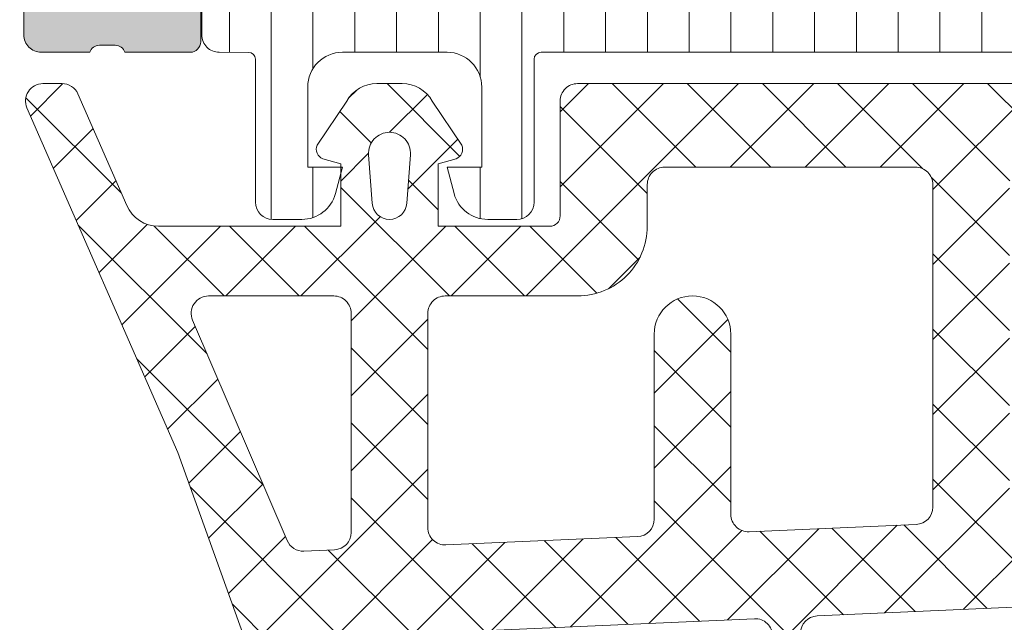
# Model space of a CAD drawing. Header units: millimetres. Extents: x 144573 to 336993, y 74252 to 247042.
# Tile 381 of 656: x 198244 to 198272, y 181023 to 181041. Entities that reach past the tile are written whole.
import ezdxf

# ---------------------------------------------------------------- set-up
doc = ezdxf.new("R2010")
doc.units = ezdxf.units.MM
doc.layers.add('FASÁDA DETAILNÍ', color=255, linetype='Continuous', lineweight=0)
doc.layers.add('NOVA', color=255, linetype='Continuous', lineweight=0)

# ---------------------------------------------------------------- blocks, each defined once
blk = doc.blocks.new('A$C69D17D4D')
at = {"layer": 'FASÁDA DETAILNÍ'}
h = blk.add_hatch(color=256, dxfattribs=at)
edge = h.paths.add_edge_path()
edge.add_arc((-24911.3180359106, 7623.510653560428), 0.5000674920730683, 180.0077324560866, 269.9922675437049)
edge.add_line((-24911.31810339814, 7623.010586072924), (-24907.31810339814, 7623.010586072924))
edge.add_arc((-24907.31817088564, 7623.510653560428), 0.5000674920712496, 270.007732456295, 359.9922675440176)
edge.add_line((-24906.81810339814, 7623.510586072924), (-24906.81810339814, 7624.810634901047))
edge.add_arc((-24907.31814029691, 7624.810598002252), 0.5000369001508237, 0.004227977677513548, 89.99577202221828)
edge.add_line((-24907.31810339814, 7625.310634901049), (-24907.81810339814, 7625.310634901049))
edge.add_line((-24907.81810339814, 7625.310634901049), (-24907.81810339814, 7624.310634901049))
edge.add_line((-24907.81810339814, 7624.310634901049), (-24909.31810339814, 7624.310634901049))
edge.add_arc((-24909.31814037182, 7625.310597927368), 0.9999630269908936, 179.9978814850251, 270.00211851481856, ccw=False)
edge.add_line((-24910.31810339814, 7625.310634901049), (-24910.31810339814, 7629.310634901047))
edge.add_arc((-24909.3180265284, 7629.310558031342), 1.000076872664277, 90.00440397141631, 179.9955960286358, ccw=False)
edge.add_line((-24909.31810339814, 7630.310634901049), (-24907.81810339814, 7630.31063490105))
edge.add_line((-24907.81810339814, 7630.310634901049), (-24907.81810339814, 7629.310634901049))
edge.add_line((-24907.81810339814, 7629.310634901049), (-24907.31810339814, 7629.310634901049))
edge.add_arc((-24907.31804592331, 7629.810577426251), 0.4999425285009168, 269.9934131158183, 360.0065868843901)
edge.add_line((-24906.81810339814, 7629.810634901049), (-24906.81810339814, 7632.610622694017))
edge.add_arc((-24907.31810339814, 7632.610622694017), 0.5, 359.9999999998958, 450)
edge.add_line((-24907.31810339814, 7633.110622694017), (-24907.51810339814, 7633.110622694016))
edge.add_arc((-24907.51810339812, 7632.610622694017), 0.5, 90, 180)
edge.add_line((-24908.01810339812, 7632.610622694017), (-24908.01810339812, 7632.110622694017))
edge.add_arc((-24908.51813849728, 7632.110657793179), 0.5000351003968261, 270.0040217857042, 359.9959782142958, ccw=False)
edge.add_line((-24908.51810339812, 7631.610622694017), (-24909.31810644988, 7631.610622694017))
edge.add_arc((-24909.31808988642, 7632.110639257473), 0.5000165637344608, 180.0018979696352, 269.9981020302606, ccw=False)
edge.add_line((-24909.81810644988, 7632.110622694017), (-24909.81810644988, 7663.410616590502))
edge.add_line((-24909.81810644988, 7663.410616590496), (-24909.38570981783, 7669.44907421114))
edge.add_arc((-24908.38649013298, 7669.410618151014), 0.9999594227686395, 90, 177.7959971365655, ccw=False)
edge.add_line((-24908.38649013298, 7670.410577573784), (-24901.71803792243, 7670.410577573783))
edge.add_arc((-24901.71803792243, 7669.910577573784), 0.5000000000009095, 0, 90, ccw=False)
edge.add_line((-24901.21803792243, 7669.910577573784), (-24901.21803792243, 7669.010577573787))
edge.add_arc((-24900.71803792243, 7669.01057757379), 0.5, 179.9999999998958, 270)
edge.add_line((-24900.71803792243, 7668.510577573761), (-24899.31803639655, 7668.510577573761))
edge.add_arc((-24899.05051580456, 7668.43174112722), 0.2788950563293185, 88.83541062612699, 163.5801235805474, ccw=False)
edge.add_line((-24899.04484739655, 7668.71057857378), (-24898.59125339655, 7668.71057857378))
edge.add_arc((-24898.58559273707, 7668.431710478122), 0.2789255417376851, 16.424594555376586, 91.16287007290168, ccw=False)
edge.add_line((-24898.31804939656, 7668.510577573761), (-24896.43803839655, 7668.510577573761))
edge.add_arc((-24896.43803839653, 7668.810577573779), 0.2999999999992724, 270.0000000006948, 360.0000000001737)
edge.add_line((-24896.13803839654, 7668.810577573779), (-24896.13803839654, 7669.790551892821))
edge.add_arc((-24896.43803839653, 7669.790551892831), 0.3000000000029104, 0, 89.9999999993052)
edge.add_line((-24896.43803839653, 7670.090551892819), (-24899.19803639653, 7670.090551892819))
edge.add_arc((-24899.19803639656, 7670.210551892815), 0.1199999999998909, 179.9999999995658, 270, ccw=False)
edge.add_line((-24899.31803639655, 7670.210551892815), (-24899.31803639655, 7674.510577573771))
edge.add_arc((-24898.81803639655, 7674.510577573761), 0.5, 90, 180, ccw=False)
edge.add_line((-24898.81803639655, 7675.010577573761), (-24898.11803639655, 7675.01057757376))
edge.add_line((-24898.11803639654, 7675.010577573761), (-24895.72521607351, 7673.629082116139))
edge.add_arc((-24895.65615618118, 7673.748697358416), 0.1381197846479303, 239.9999999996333, 360.0000000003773)
edge.add_line((-24895.51803639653, 7673.748697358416), (-24895.51803639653, 7677.510577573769))
edge.add_arc((-24893.51803639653, 7677.510577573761), 2, 90, 179.9999999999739, ccw=False)
edge.add_line((-24893.51803639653, 7679.510577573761), (-24892.95004101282, 7679.510577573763))
edge.add_arc((-24892.95004101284, 7680.01057757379), 0.5000000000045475, 270, 304.4790717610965)
edge.add_arc((-24895.49751429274, 7683.720076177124), 4.999999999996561, 304.4790717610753, 354.6507719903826)
edge.add_arc((-24890.65616305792, 7683.272457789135), 0.138119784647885, 352.2975625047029, 479.9999999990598)
edge.add_line((-24890.72522295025, 7683.392073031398), (-24893.11804327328, 7682.010577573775))
edge.add_line((-24893.11804327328, 7682.010577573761), (-24893.81804327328, 7682.010577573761))
edge.add_arc((-24893.81804327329, 7682.510577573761), 0.5, 180, 270, ccw=False)
edge.add_line((-24894.31804327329, 7682.510577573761), (-24894.31804327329, 7686.810603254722))
edge.add_arc((-24894.1980432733, 7686.810603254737), 0.1199999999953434, 90, 180, ccw=False)
edge.add_line((-24894.1980432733, 7686.930603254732), (-24891.43804527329, 7686.930603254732))
edge.add_arc((-24891.4380452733, 7687.23060325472), 0.3000000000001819, 270.0000000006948, 360)
edge.add_line((-24891.13804527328, 7687.23060325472), (-24891.13804527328, 7688.210577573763))
edge.add_arc((-24891.4380452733, 7688.210577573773), 0.3000000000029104, 359.9999999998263, 449.9999999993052)
edge.add_line((-24891.43804527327, 7688.510577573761), (-24893.31805627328, 7688.510577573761))
edge.add_arc((-24893.58559961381, 7688.589444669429), 0.2789255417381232, 268.83712992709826, 343.57540544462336, ccw=False)
edge.add_line((-24893.5912602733, 7688.310576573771), (-24894.0448542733, 7688.310576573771))
edge.add_arc((-24894.0505226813, 7688.589414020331), 0.2788950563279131, 196.4198764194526, 271.164589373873, ccw=False)
edge.add_line((-24894.31804327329, 7688.510577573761), (-24897.31810175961, 7688.510577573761))
edge.add_line((-24897.31810175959, 7688.510577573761), (-24898.01820465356, 7687.810505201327))
edge.add_line((-24898.01820465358, 7687.810505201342), (-24898.01820465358, 7687.210499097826))
edge.add_line((-24898.01820465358, 7687.210499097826), (-24896.41819855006, 7687.210499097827))
edge.add_arc((-24896.41820799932, 7686.71048964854), 0.5000094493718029, 0.0010827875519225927, 89.99891721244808, ccw=False)
edge.add_line((-24895.91819855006, 7686.710499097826), (-24895.91819855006, 7686.315071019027))
edge.add_arc((-24896.41819855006, 7686.315071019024), 0.5, 344.99999999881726, 359.9999999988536, ccw=False)
edge.add_line((-24895.93523563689, 7686.185661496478), (-24896.31944443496, 7684.751774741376))
edge.add_arc((-24897.28537026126, 7685.010593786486), 0.9999999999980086, 270, 345.00000000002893, ccw=False)
edge.add_line((-24897.28537026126, 7684.010593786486), (-24903.01819244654, 7684.010593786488))
edge.add_line((-24903.01819244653, 7684.010593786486), (-24903.01819244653, 7687.210499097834))
edge.add_line((-24903.01819244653, 7687.210499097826), (-24902.21820465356, 7687.210499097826))
edge.add_line((-24902.21820465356, 7687.210499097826), (-24902.21820465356, 7687.810505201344))
edge.add_line((-24902.21820465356, 7687.810505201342), (-24903.43063751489, 7688.510486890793))
edge.add_line((-24903.43063751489, 7688.510486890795), (-24904.51819244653, 7688.510486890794))
edge.add_line((-24904.51819244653, 7688.510486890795), (-24904.51819244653, 7673.510577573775))
edge.add_arc((-24905.01819244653, 7673.510577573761), 0.5, -90, 0, ccw=False)
edge.add_line((-24905.01819244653, 7673.010577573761), (-24910.81810339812, 7673.010577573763))
edge.add_arc((-24910.81810339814, 7672.01057757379), 1, 90, 180)
edge.add_line((-24911.81810339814, 7672.01057757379), (-24911.81810339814, 7623.510586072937))
edge = h.paths.add_edge_path(flags=16)
edge.add_line((-24902.21820465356, 7682.410593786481), (-24897.81820465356, 7682.410593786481))
edge.add_arc((-24897.81820465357, 7681.910593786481), 0.5, 0, 90, ccw=False)
edge.add_line((-24897.31820465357, 7681.910593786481), (-24897.31820465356, 7677.51059378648))
edge.add_arc((-24897.81820465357, 7677.510593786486), 0.5, -90, 0, ccw=False)
edge.add_line((-24897.81820465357, 7677.010593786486), (-24902.21820465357, 7677.010593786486))
edge.add_arc((-24902.21820465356, 7677.510593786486), 0.5, 180, 270, ccw=False)
edge.add_line((-24902.71820465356, 7677.510593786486), (-24902.71820465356, 7681.910593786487))
edge.add_arc((-24902.21820465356, 7681.910593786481), 0.5, 90, 180, ccw=False)
h = blk.add_hatch(dxfattribs=at)
h.set_pattern_fill('LINIE', color=256, scale=1.2, angle=90, style=0)
h.set_pattern_definition([(90, (19.28296211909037, -0.6246130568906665), (-1.2, 7.347638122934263e-17), [])])
edge = h.paths.add_edge_path()
edge.add_arc((-24896.4080200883, 7669.819775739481), 0.2999999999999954, 0.0020752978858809, 90.00207529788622, ccw=False)
edge.add_line((-24896.10802008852, 7669.819786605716), (-24896.1079914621, 7669.009455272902))
edge.add_arc((-24895.60799414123, 7669.009470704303), 0.4999973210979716, 180.0017683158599, 270.0023822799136)
edge.add_line((-24895.60797335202, 7668.50947338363), (-24894.76690110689, 7668.508152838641))
edge.add_arc((-24894.76690110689, 7668.308152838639), 0.1999999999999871, 3.979039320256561e-13, 90.00000000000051, ccw=False)
edge.add_line((-24894.56690110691, 7668.308152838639), (-24894.56690110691, 7664.208152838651))
edge.add_arc((-24894.06690110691, 7664.208152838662), 0.5000000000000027, 179.9999999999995, 269.9999999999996)
edge.add_line((-24894.06690110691, 7663.708152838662), (-24893.23615188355, 7663.708152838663))
edge.add_arc((-24893.23615188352, 7664.708152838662), 0.9999999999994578, 270.0000000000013, 344.9999999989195)
edge.add_line((-24892.27022605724, 7664.449333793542), (-24892.06690110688, 7665.208152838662))
edge.add_line((-24892.06690110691, 7665.208152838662), (-24893.06690110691, 7665.208152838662))
edge.add_line((-24893.06690110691, 7665.208152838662), (-24893.06690110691, 7667.508152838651))
edge.add_arc((-24892.0627746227, 7667.506443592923), 1.004127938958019, 90.23408772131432, 179.9024699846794, ccw=False)
edge.add_line((-24892.06687707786, 7668.510563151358), (-24889.06699872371, 7668.510563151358))
edge.add_arc((-24889.07102707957, 7667.506443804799), 1.004127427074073, 360.09751797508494, 449.7701403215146, ccw=False)
edge.add_line((-24888.06690110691, 7667.508152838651), (-24888.06690110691, 7665.208152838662))
edge.add_line((-24888.06690110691, 7665.208152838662), (-24889.06690110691, 7665.208152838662))
edge.add_line((-24889.06690110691, 7665.208152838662), (-24888.86357615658, 7664.449333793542))
edge.add_arc((-24887.89765033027, 7664.708152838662), 1.000000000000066, 195.0000000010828, 269.9999999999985)
edge.add_line((-24887.89765033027, 7663.708152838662), (-24887.06690110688, 7663.708152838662))
edge.add_arc((-24887.06690110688, 7664.208152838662), 0.4999999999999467, 270, 360)
edge.add_line((-24886.56690110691, 7664.208152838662), (-24886.56690110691, 7668.308152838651))
edge.add_arc((-24886.36272801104, 7668.306424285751), 0.2041804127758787, 91.1558689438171, 179.5149389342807, ccw=False)
edge.add_line((-24886.36684680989, 7668.510563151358), (-24860.52548000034, 7668.510586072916))
edge.add_arc((-24860.52549543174, 7669.010583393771), 0.4999973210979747, 270.0017683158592, 360.002382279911)
edge.add_line((-24860.02549811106, 7669.010604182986), (-24860.02552673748, 7669.820935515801))
edge.add_arc((-24859.72552673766, 7669.820946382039), 0.299999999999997, 90.0020752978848, 180.0020752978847, ccw=False)
edge.add_line((-24859.7255376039, 7670.120946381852), (-24857.32553921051, 7670.120701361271))
edge.add_arc((-24857.32555468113, 7670.620697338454), 0.499995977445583, 270.0017728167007, 360.0023777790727)
edge.add_line((-24856.82555870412, 7670.620718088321), (-24856.82568535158, 7674.097259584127))
edge.add_arc((-24857.81549827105, 7673.95491308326), 0.99999607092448, 368.1836833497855, 482.7290913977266)
edge.add_line((-24858.35616366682, 7674.796146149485), (-24860.63977275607, 7673.477593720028))
edge.add_arc((-24860.88978841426, 7673.910597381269), 0.5000000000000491, 270.00213520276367, 300.00207189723, ccw=False)
edge.add_line((-24860.88976978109, 7673.410597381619), (-24895.24403853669, 7673.409511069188))
edge.add_arc((-24895.24405612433, 7673.909511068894), 0.5000000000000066, 240.0020786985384, 270.0020153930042, ccw=False)
edge.add_line((-24895.4940404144, 7673.476489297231), (-24897.77774501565, 7674.794876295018))
edge.add_arc((-24898.31834946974, 7673.953604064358), 0.9999960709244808, 417.2750591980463, 531.8204672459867)
edge.add_line((-24899.30817269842, 7674.095878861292), (-24899.30804605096, 7670.619337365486))
edge.add_arc((-24898.80805007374, 7670.619352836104), 0.4999959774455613, 180.0017728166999, 270.0023777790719)
edge.add_line((-24898.80802932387, 7670.119356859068), (-24896.40803095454, 7670.119775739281))
edge = h.paths.add_edge_path(flags=16)
edge.add_line((-24872.21690735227, 7670.310051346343), (-24872.21690735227, 7671.610045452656))
edge.add_arc((-24871.71691099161, 7671.610049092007), 0.4999963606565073, 89.99958295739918, 180.0004170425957, ccw=False)
edge.add_line((-24871.71690735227, 7672.11004545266), (-24862.86691345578, 7672.11004545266))
edge.add_arc((-24862.86690981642, 7671.610049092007), 0.4999963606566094, -0.0004170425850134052, 90.00041704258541, ccw=False)
edge.add_line((-24862.36691345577, 7671.61004545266), (-24862.36691345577, 7670.310051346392))
edge.add_arc((-24862.86691345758, 7670.310034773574), 0.5000000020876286, 270.0000002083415, 360.0018991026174, ccw=False)
edge.add_line((-24862.86691345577, 7669.810034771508), (-24871.71690735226, 7669.810034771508))
edge.add_arc((-24871.71690735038, 7670.310034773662), 0.5000000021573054, 179.9981009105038, 269.9999997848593, ccw=False)
edge = h.paths.add_edge_path(flags=16)
edge.add_arc((-24882.41691345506, 7670.310034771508), 0.4999999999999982, 179.9999999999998, 270.000000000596, ccw=False)
edge.add_line((-24882.91691345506, 7670.310034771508), (-24882.91691345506, 7671.61004545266))
edge.add_arc((-24882.41691345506, 7671.61004545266), 0.4999999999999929, 89.99999999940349, 179.9999999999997, ccw=False)
edge.add_line((-24882.41691345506, 7672.11004545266), (-24873.71690735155, 7672.11004545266))
edge.add_arc((-24873.71690735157, 7671.61004545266), 0.5000000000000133, 360.0000000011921, 449.99999999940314, ccw=False)
edge.add_line((-24873.21690735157, 7671.61004545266), (-24873.21690735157, 7670.310034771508))
edge.add_arc((-24873.71690735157, 7670.310034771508), 0.5000000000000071, 270.0000000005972, 360.0000000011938, ccw=False)
edge.add_line((-24873.71690735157, 7669.810034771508), (-24882.41691345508, 7669.810034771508))
edge = h.paths.add_edge_path(flags=16)
edge.add_arc((-24884.41690981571, 7671.610049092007), 0.4999963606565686, -0.00041704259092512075, 90.00041704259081, ccw=False)
edge.add_line((-24883.91691345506, 7671.61004545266), (-24883.91691345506, 7670.310051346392))
edge.add_arc((-24884.41691345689, 7670.310034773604), 0.5000000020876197, 270.00000020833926, 360.0018991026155, ccw=False)
edge.add_line((-24884.41691345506, 7669.810034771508), (-24893.26692261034, 7669.810034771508))
edge.add_arc((-24893.26692261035, 7670.310019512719), 0.4999847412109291, 179.9999999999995, 270.0000000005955, ccw=False)
edge.add_line((-24893.76690735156, 7670.310019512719), (-24893.76690735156, 7671.610030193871))
edge.add_arc((-24893.26689209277, 7671.610030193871), 0.5000152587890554, 89.99999999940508, 180.0000000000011, ccw=False)
edge.add_line((-24893.26689209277, 7672.11004545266), (-24884.41691345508, 7672.11004545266))
h = blk.add_hatch(dxfattribs=at)
h.set_pattern_fill('ANSI37', color=256, scale=0.48, angle=-1.272221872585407e-14, style=0)
h.set_pattern_definition([(44.99999999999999, (-24886.81810339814, 7663.510586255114), (-1.077630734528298, 1.077630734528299), []), (135, (-24886.81810339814, 7663.510586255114), (-1.077630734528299, -1.077630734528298), [])])
edge = h.paths.add_edge_path(flags=16)
edge.add_line((-24890.21938039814, 7664.174880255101), (-24890.11963639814, 7665.567734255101))
edge.add_arc((-24890.71810331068, 7665.610591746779), 0.5999995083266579, 355.9039194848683, 450.0000083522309)
edge.add_arc((-24890.71810348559, 7665.610591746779), 0.5999995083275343, 89.99999164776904, 184.0960805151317)
edge.add_line((-24891.31657039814, 7665.567734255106), (-24891.21682639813, 7664.174880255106))
edge.add_arc((-24890.71810339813, 7664.210594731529), 0.5000001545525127, 184.0960644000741, 355.9039355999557)
edge = h.paths.add_edge_path(flags=16)
edge.add_arc((-24892.3181000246, 7661.010586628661), 0.4999996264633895, 359.9999571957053, 450.0000428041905)
edge.add_line((-24892.31810039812, 7661.510586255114), (-24895.91178539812, 7661.510586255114))
edge.add_arc((-24895.91178541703, 7661.010585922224), 0.5000003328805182, 89.99999783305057, 203.2180266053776)
edge.add_line((-24896.37129139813, 7660.813470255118), (-24893.65541339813, 7654.482368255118))
edge.add_arc((-24893.19590804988, 7654.679484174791), 0.4999998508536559, 203.2180817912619, 272.5001106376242)
edge.add_line((-24893.17409739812, 7654.179960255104), (-24892.29629039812, 7654.218286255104))
edge.add_arc((-24892.31809988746, 7654.71780986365), 0.4999994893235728, 272.4999791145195, 360.0000448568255)
edge.add_line((-24891.81810039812, 7654.717810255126), (-24891.81810039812, 7661.010586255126))
edge = h.paths.add_edge_path(flags=16)
edge.add_line((-24866.76418139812, 7655.602424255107), (-24862.61551139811, 7664.499277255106))
edge.add_arc((-24863.0686651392, 7664.710586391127), 0.4999998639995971, 334.9999920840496, 450.0000296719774)
edge.add_line((-24863.06866539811, 7665.210586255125), (-24872.41810039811, 7665.210586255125))
edge.add_arc((-24872.41810077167, 7664.710586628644), 0.49999962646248, 89.9999571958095, 180.0000428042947)
edge.add_line((-24872.91810039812, 7664.710586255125), (-24872.91810039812, 7655.586663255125))
edge.add_arc((-24872.4181003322, 7655.586663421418), 0.5000000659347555, 180.0000190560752, 272.5000272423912)
edge.add_line((-24872.39629039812, 7655.087139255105), (-24867.19552639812, 7655.314209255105))
edge.add_arc((-24867.21733612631, 7655.813734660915), 0.5000012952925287, 272.4999974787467, 334.9999080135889)
edge = h.paths.add_edge_path(flags=16)
edge.add_arc((-24875.61810002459, 7664.710586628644), 0.4999996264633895, 359.9999571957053, 450.0000428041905)
edge.add_line((-24875.61810039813, 7665.210586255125), (-24882.81810039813, 7665.210586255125))
edge.add_arc((-24882.81810077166, 7664.710586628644), 0.49999962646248, 89.9999571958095, 180.0000428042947)
edge.add_line((-24883.31810039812, 7664.710586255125), (-24883.31810039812, 7663.510586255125))
edge.add_arc((-24885.31809890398, 7663.510584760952), 1.99999850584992, -90.00004280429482, 4.28042947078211e-05, ccw=False)
edge.add_line((-24885.31810039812, 7661.510586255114), (-24889.11810039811, 7661.510586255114))
edge.add_arc((-24889.11810077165, 7661.010586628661), 0.49999962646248, 89.9999571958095, 180.0000428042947)
edge.add_line((-24889.61810039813, 7661.010586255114), (-24889.61810039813, 7654.857525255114))
edge.add_arc((-24889.11810033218, 7654.857525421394), 0.5000000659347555, 180.0000190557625, 272.5000272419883)
edge.add_line((-24889.09629039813, 7654.35800125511), (-24883.59629039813, 7654.59813625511))
edge.add_arc((-24883.61809988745, 7655.097659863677), 0.4999994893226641, 272.4999791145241, 360.0000448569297)
edge.add_line((-24883.11810039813, 7655.097660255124), (-24883.11810039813, 7660.410586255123))
edge.add_arc((-24882.01810039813, 7660.410586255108), 1.099999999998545, 0, 180, ccw=False)
edge.add_line((-24880.91810039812, 7660.410586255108), (-24880.91810039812, 7655.237375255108))
edge.add_arc((-24880.4181003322, 7655.23737542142), 0.5000000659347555, 180.0000190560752, 272.5000272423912)
edge.add_line((-24880.39629039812, 7654.737851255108), (-24875.59629039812, 7654.947424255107))
edge.add_arc((-24875.61809988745, 7655.446947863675), 0.4999994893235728, 272.4999791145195, 360.0000448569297)
edge.add_line((-24875.11810039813, 7655.446948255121), (-24875.11810039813, 7664.710586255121))
edge = h.paths.add_edge_path()
edge.add_line((-24860.40504739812, 7663.32412925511), (-24864.50289639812, 7654.53626325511))
edge.add_ellipse((-24867.22182176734, 7655.804120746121), major_axis=(-3.000002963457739, 0), ratio=1, start_angle=92.5000588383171, end_angle=154.9999693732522, ccw=False)
edge.add_line((-24867.09096039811, 7652.806973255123), (-24867.73991039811, 7652.778639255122))
edge.add_ellipse((-24867.71810090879, 7652.279115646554), major_axis=(-0.4999994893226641, 0), ratio=1, start_angle=-87.50002088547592, end_angle=4.4856929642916e-05)
edge.add_line((-24868.21810039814, 7652.279115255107), (-24868.21810039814, 7651.310586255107))
edge.add_ellipse((-24868.31810032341, 7651.310586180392), major_axis=(-0.09999992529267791, 0), ratio=1, start_angle=89.99995719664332, end_angle=180.0000428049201, ccw=False)
edge.add_line((-24868.31810039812, 7651.210586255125), (-24868.91810039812, 7651.210586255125))
edge.add_ellipse((-24868.91810047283, 7651.310586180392), major_axis=(-0.09999992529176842, 0), ratio=1, start_angle=-4.280491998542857e-05, end_angle=90.00004280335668, ccw=False)
edge.add_line((-24869.01810039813, 7651.310586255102), (-24869.01810039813, 7652.213624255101))
edge.add_ellipse((-24869.51810046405, 7652.213624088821), major_axis=(-0.5000000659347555, 0), ratio=1, start_angle=180.000019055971, end_angle=272.5000272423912)
edge.add_line((-24869.53991039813, 7652.713148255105), (-24878.44020439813, 7652.319310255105))
edge.add_ellipse((-24878.41810029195, 7651.819798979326), major_axis=(-0.5000001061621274, 0), ratio=1, start_angle=-87.46623077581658, end_angle=8.29870517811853e-05)
edge.add_line((-24878.91810039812, 7651.819798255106), (-24878.91810039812, 7651.210586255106))
edge.add_ellipse((-24879.01810032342, 7651.210586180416), major_axis=(-0.09999992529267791, 0), ratio=1, start_angle=89.99995719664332, end_angle=180.0000428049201, ccw=False)
edge.add_line((-24879.01810039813, 7651.110586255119), (-24879.61810039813, 7651.110586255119))
edge.add_ellipse((-24879.61810047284, 7651.210586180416), major_axis=(-0.09999992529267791, 0), ratio=1, start_angle=-4.2803877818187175e-05, end_angle=90.00004280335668, ccw=False)
edge.add_line((-24879.71810039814, 7651.210586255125), (-24879.71810039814, 7651.740148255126))
edge.add_ellipse((-24880.21810089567, 7651.740148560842), major_axis=(-0.5000004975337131, 0), ratio=1, start_angle=179.9999649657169, end_angle=272.5336979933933)
edge.add_line((-24880.24020439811, 7652.239660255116), (-24891.78042939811, 7651.729004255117))
edge.add_ellipse((-24891.75861986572, 7651.22947965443), major_axis=(-0.5000004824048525, 0), ratio=1, start_angle=-87.50002091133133, end_angle=3.217057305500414)
edge.add_line((-24892.25783239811, 7651.201420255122), (-24891.96926939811, 7646.067677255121))
edge.add_ellipse((-24891.55885139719, 7646.183232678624), major_axis=(-0.4263754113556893, 0), ratio=1, start_angle=15.72485447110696, end_angle=159.2410276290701)
edge.add_line((-24891.16015639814, 7646.032109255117), (-24891.16139639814, 7646.264712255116))
edge.add_line((-24891.16139639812, 7646.264712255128), (-24891.45953439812, 7648.147291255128))
edge.add_line((-24891.45953439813, 7648.147291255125), (-24891.05910839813, 7650.996576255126))
edge.add_ellipse((-24890.76202780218, 7650.95482565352), major_axis=(-0.2999999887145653, 0), ratio=1, start_angle=235.4022536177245, end_angle=352.00025595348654, ccw=False)
edge.add_ellipse((-24892.29514118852, 7648.732254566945), major_axis=(-3.000047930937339, 0), ratio=1, start_angle=161.9915754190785, end_angle=235.4023587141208, ccw=False)
edge.add_line((-24889.44206239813, 7647.804769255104), (-24890.07563839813, 7645.549878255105))
edge.add_ellipse((-24890.85085090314, 7645.710807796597), major_axis=(-0.7917403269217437, 0), ratio=1, start_angle=96.79834625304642, end_angle=168.2723102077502, ccw=False)
edge.add_line((-24890.75712839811, 7644.92463425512), (-24891.81533839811, 7644.92341325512))
edge.add_ellipse((-24891.68621415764, 7646.102499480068), major_axis=(-1.186135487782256, 0), ratio=1, start_angle=18.65557644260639, end_angle=83.75032184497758, ccw=False)
edge.add_line((-24892.81002839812, 7645.72308025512), (-24893.90436139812, 7648.96442025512))
edge.add_line((-24893.90436139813, 7648.964420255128), (-24896.79413939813, 7657.014215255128))
edge.add_line((-24896.79413939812, 7657.014215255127), (-24901.12694839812, 7666.912092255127))
edge.add_ellipse((-24900.66793940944, 7667.110362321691), major_axis=(-0.5000002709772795, 0), ratio=1, start_angle=-89.93342362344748, end_angle=23.362049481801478, ccw=False)
edge.add_line((-24900.66852039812, 7667.610362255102), (-24900.12181939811, 7667.610997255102))
edge.add_ellipse((-24900.1212391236, 7667.110997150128), major_axis=(-0.5000004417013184, 0), ratio=1, start_angle=203.9208245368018, end_angle=270.06649451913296, ccw=False)
edge.add_line((-24899.66418539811, 7667.31373425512), (-24898.26242939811, 7664.10973125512))
edge.add_ellipse((-24897.34628831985, 7664.510585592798), major_axis=(-0.9999993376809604, 0), ratio=1, start_angle=23.63161472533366, end_angle=90.00005281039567)
edge.add_line((-24897.34628739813, 7663.510586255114), (-24892.11834539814, 7663.510586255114))
edge.add_line((-24892.11834539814, 7663.510586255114), (-24892.11833639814, 7665.310065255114))
edge.add_line((-24892.11833639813, 7665.310065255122), (-24892.63313739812, 7665.448007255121))
edge.add_ellipse((-24892.51837214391, 7665.725161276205), major_axis=(-0.299975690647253, 0), ratio=1, start_angle=-22.503566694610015, end_angle=67.50629973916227, ccw=False)
edge.add_line((-24892.79550639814, 7665.839974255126), (-24891.94633939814, 7667.110101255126))
edge.add_ellipse((-24891.0804752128, 7666.610380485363), major_axis=(-0.9997207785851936, 0), ratio=1, start_angle=269.9923881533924, end_angle=330.0092393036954, ccw=False)
edge.add_line((-24891.08034239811, 7667.610101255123), (-24890.35598139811, 7667.610070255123))
edge.add_ellipse((-24890.35618945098, 7666.610332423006), major_axis=(-0.9997378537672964, 0), ratio=1, start_angle=209.9913249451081, end_angle=269.98807632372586, ccw=False)
edge.add_line((-24889.49031539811, 7667.110070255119), (-24888.64114839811, 7665.839974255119))
edge.add_ellipse((-24888.91829589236, 7665.725162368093), major_axis=(-0.2999875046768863, 0), ratio=1, start_angle=112.49860380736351, end_angle=202.5024061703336, ccw=False)
edge.add_line((-24888.80350239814, 7665.448007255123), (-24889.31831839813, 7665.310035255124))
edge.add_line((-24889.31831839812, 7665.310035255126), (-24889.31832639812, 7663.510586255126))
edge.add_line((-24889.31832639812, 7663.510586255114), (-24886.11809939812, 7663.510586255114))
edge.add_ellipse((-24886.118099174, 7663.810586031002), major_axis=(-0.2999997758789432, 0), ratio=1, start_angle=89.99995719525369, end_angle=180.0000428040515)
edge.add_line((-24885.81809939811, 7663.810586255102), (-24885.81809939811, 7667.110582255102))
edge.add_ellipse((-24885.31809977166, 7667.110582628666), major_axis=(-0.4999996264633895, 0), ratio=1, start_angle=-90.00004280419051, end_angle=4.28042947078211e-05, ccw=False)
edge.add_line((-24885.31809939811, 7667.610582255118), (-24858.42047739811, 7667.610582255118))
edge.add_line((-24858.42047739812, 7667.610582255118), (-24857.52535939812, 7666.060190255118))
edge.add_ellipse((-24857.95837195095, 7665.810190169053), major_axis=(-0.4999999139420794, 0), ratio=1, start_angle=90.00006335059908, end_angle=210.0000170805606, ccw=False)
edge.add_line((-24857.95837139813, 7665.310190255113), (-24857.95837139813, 7663.612819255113))
edge.add_line((-24857.95837139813, 7663.612819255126), (-24859.95189339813, 7663.612819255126))
edge.add_ellipse((-24859.95189374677, 7663.11281899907), major_axis=(-0.500000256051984, 0), ratio=1, start_angle=269.9999600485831, end_angle=334.9998714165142)
h = blk.add_hatch(dxfattribs=at)
h.set_pattern_fill('ANSI37', color=256, scale=0.48, angle=-1.272221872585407e-14, style=0)
h.set_pattern_definition([(44.99999999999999, (-24886.81810339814, 7663.510586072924), (-1.077630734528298, 1.077630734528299), []), (135, (-24886.81810339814, 7663.510586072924), (-1.077630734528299, -1.077630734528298), [])])
edge = h.paths.add_edge_path(flags=16)
edge.add_line((-24890.21938039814, 7664.174880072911), (-24890.11963639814, 7665.567734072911))
edge.add_arc((-24890.71810331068, 7665.610591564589), 0.5999995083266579, 355.9039194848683, 450.0000083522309)
edge.add_arc((-24890.71810348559, 7665.610591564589), 0.5999995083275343, 89.99999164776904, 184.0960805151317)
edge.add_line((-24891.31657039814, 7665.567734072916), (-24891.21682639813, 7664.174880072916))
edge.add_arc((-24890.71810339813, 7664.210594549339), 0.5000001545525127, 184.0960644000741, 355.9039355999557)
edge = h.paths.add_edge_path(flags=16)
edge.add_arc((-24892.3181000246, 7661.010586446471), 0.4999996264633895, 359.9999571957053, 450.0000428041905)
edge.add_line((-24892.31810039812, 7661.510586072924), (-24895.91178539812, 7661.510586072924))
edge.add_arc((-24895.91178541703, 7661.010585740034), 0.5000003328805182, 89.99999783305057, 203.2180266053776)
edge.add_line((-24896.37129139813, 7660.813470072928), (-24893.65541339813, 7654.482368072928))
edge.add_arc((-24893.19590804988, 7654.679483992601), 0.4999998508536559, 203.2180817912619, 272.5001106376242)
edge.add_line((-24893.17409739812, 7654.179960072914), (-24892.29629039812, 7654.218286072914))
edge.add_arc((-24892.31809988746, 7654.71780968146), 0.4999994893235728, 272.4999791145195, 360.0000448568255)
edge.add_line((-24891.81810039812, 7654.717810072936), (-24891.81810039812, 7661.010586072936))
edge = h.paths.add_edge_path(flags=16)
edge.add_line((-24866.76418139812, 7655.602424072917), (-24862.61551139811, 7664.499277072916))
edge.add_arc((-24863.0686651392, 7664.710586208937), 0.4999998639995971, 334.9999920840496, 450.0000296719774)
edge.add_line((-24863.06866539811, 7665.210586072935), (-24872.41810039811, 7665.210586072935))
edge.add_arc((-24872.41810077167, 7664.710586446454), 0.49999962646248, 89.9999571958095, 180.0000428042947)
edge.add_line((-24872.91810039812, 7664.710586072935), (-24872.91810039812, 7655.586663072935))
edge.add_arc((-24872.4181003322, 7655.586663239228), 0.5000000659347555, 180.0000190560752, 272.5000272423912)
edge.add_line((-24872.39629039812, 7655.087139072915), (-24867.19552639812, 7655.314209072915))
edge.add_arc((-24867.21733612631, 7655.813734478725), 0.5000012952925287, 272.4999974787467, 334.9999080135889)
edge = h.paths.add_edge_path(flags=16)
edge.add_arc((-24875.61810002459, 7664.710586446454), 0.4999996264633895, 359.9999571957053, 450.0000428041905)
edge.add_line((-24875.61810039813, 7665.210586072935), (-24882.81810039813, 7665.210586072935))
edge.add_arc((-24882.81810077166, 7664.710586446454), 0.49999962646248, 89.9999571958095, 180.0000428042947)
edge.add_line((-24883.31810039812, 7664.710586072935), (-24883.31810039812, 7663.510586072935))
edge.add_arc((-24885.31809890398, 7663.510584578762), 1.99999850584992, -90.00004280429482, 4.28042947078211e-05, ccw=False)
edge.add_line((-24885.31810039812, 7661.510586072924), (-24889.11810039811, 7661.510586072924))
edge.add_arc((-24889.11810077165, 7661.010586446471), 0.49999962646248, 89.9999571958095, 180.0000428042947)
edge.add_line((-24889.61810039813, 7661.010586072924), (-24889.61810039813, 7654.857525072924))
edge.add_arc((-24889.11810033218, 7654.857525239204), 0.5000000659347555, 180.0000190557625, 272.5000272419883)
edge.add_line((-24889.09629039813, 7654.35800107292), (-24883.59629039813, 7654.59813607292))
edge.add_arc((-24883.61809988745, 7655.097659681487), 0.4999994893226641, 272.4999791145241, 360.0000448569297)
edge.add_line((-24883.11810039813, 7655.097660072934), (-24883.11810039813, 7660.410586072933))
edge.add_arc((-24882.01810039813, 7660.410586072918), 1.099999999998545, 0, 180, ccw=False)
edge.add_line((-24880.91810039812, 7660.410586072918), (-24880.91810039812, 7655.237375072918))
edge.add_arc((-24880.4181003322, 7655.23737523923), 0.5000000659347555, 180.0000190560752, 272.5000272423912)
edge.add_line((-24880.39629039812, 7654.737851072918), (-24875.59629039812, 7654.947424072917))
edge.add_arc((-24875.61809988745, 7655.446947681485), 0.4999994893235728, 272.4999791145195, 360.0000448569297)
edge.add_line((-24875.11810039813, 7655.446948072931), (-24875.11810039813, 7664.710586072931))
edge = h.paths.add_edge_path()
edge.add_line((-24860.40504739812, 7663.32412907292), (-24864.50289639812, 7654.53626307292))
edge.add_ellipse((-24867.22182176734, 7655.804120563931), major_axis=(-3.000002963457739, 0), ratio=1, start_angle=92.5000588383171, end_angle=154.9999693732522, ccw=False)
edge.add_line((-24867.09096039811, 7652.806973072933), (-24867.73991039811, 7652.778639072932))
edge.add_ellipse((-24867.71810090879, 7652.279115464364), major_axis=(-0.4999994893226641, 0), ratio=1, start_angle=-87.50002088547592, end_angle=4.4856929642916e-05)
edge.add_line((-24868.21810039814, 7652.279115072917), (-24868.21810039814, 7651.310586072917))
edge.add_ellipse((-24868.31810032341, 7651.310585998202), major_axis=(-0.09999992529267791, 0), ratio=1, start_angle=89.99995719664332, end_angle=180.0000428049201, ccw=False)
edge.add_line((-24868.31810039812, 7651.210586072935), (-24868.91810039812, 7651.210586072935))
edge.add_ellipse((-24868.91810047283, 7651.310585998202), major_axis=(-0.09999992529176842, 0), ratio=1, start_angle=-4.280491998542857e-05, end_angle=90.00004280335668, ccw=False)
edge.add_line((-24869.01810039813, 7651.310586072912), (-24869.01810039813, 7652.213624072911))
edge.add_ellipse((-24869.51810046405, 7652.213623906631), major_axis=(-0.5000000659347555, 0), ratio=1, start_angle=180.000019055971, end_angle=272.5000272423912)
edge.add_line((-24869.53991039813, 7652.713148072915), (-24878.44020439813, 7652.319310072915))
edge.add_ellipse((-24878.41810029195, 7651.819798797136), major_axis=(-0.5000001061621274, 0), ratio=1, start_angle=-87.46623077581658, end_angle=8.29870517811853e-05)
edge.add_line((-24878.91810039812, 7651.819798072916), (-24878.91810039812, 7651.210586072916))
edge.add_ellipse((-24879.01810032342, 7651.210585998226), major_axis=(-0.09999992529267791, 0), ratio=1, start_angle=89.99995719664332, end_angle=180.0000428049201, ccw=False)
edge.add_line((-24879.01810039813, 7651.110586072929), (-24879.61810039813, 7651.110586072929))
edge.add_ellipse((-24879.61810047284, 7651.210585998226), major_axis=(-0.09999992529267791, 0), ratio=1, start_angle=-4.2803877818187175e-05, end_angle=90.00004280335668, ccw=False)
edge.add_line((-24879.71810039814, 7651.210586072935), (-24879.71810039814, 7651.740148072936))
edge.add_ellipse((-24880.21810089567, 7651.740148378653), major_axis=(-0.5000004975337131, 0), ratio=1, start_angle=179.9999649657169, end_angle=272.5336979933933)
edge.add_line((-24880.24020439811, 7652.239660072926), (-24891.78042939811, 7651.729004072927))
edge.add_ellipse((-24891.75861986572, 7651.22947947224), major_axis=(-0.5000004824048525, 0), ratio=1, start_angle=-87.50002091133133, end_angle=3.217057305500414)
edge.add_line((-24892.25783239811, 7651.201420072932), (-24891.96926939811, 7646.067677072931))
edge.add_ellipse((-24891.55885139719, 7646.183232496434), major_axis=(-0.4263754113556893, 0), ratio=1, start_angle=15.72485447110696, end_angle=159.2410276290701)
edge.add_line((-24891.16015639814, 7646.032109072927), (-24891.16139639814, 7646.264712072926))
edge.add_line((-24891.16139639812, 7646.264712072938), (-24891.45953439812, 7648.147291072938))
edge.add_line((-24891.45953439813, 7648.147291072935), (-24891.05910839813, 7650.996576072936))
edge.add_ellipse((-24890.76202780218, 7650.95482547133), major_axis=(-0.2999999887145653, 0), ratio=1, start_angle=235.4022536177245, end_angle=352.00025595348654, ccw=False)
edge.add_ellipse((-24892.29514118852, 7648.732254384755), major_axis=(-3.000047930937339, 0), ratio=1, start_angle=161.9915754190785, end_angle=235.4023587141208, ccw=False)
edge.add_line((-24889.44206239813, 7647.804769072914), (-24890.07563839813, 7645.549878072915))
edge.add_ellipse((-24890.85085090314, 7645.710807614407), major_axis=(-0.7917403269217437, 0), ratio=1, start_angle=96.79834625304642, end_angle=168.2723102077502, ccw=False)
edge.add_line((-24890.75712839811, 7644.92463407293), (-24891.81533839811, 7644.92341307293))
edge.add_ellipse((-24891.68621415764, 7646.102499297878), major_axis=(-1.186135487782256, 0), ratio=1, start_angle=18.65557644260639, end_angle=83.75032184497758, ccw=False)
edge.add_line((-24892.81002839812, 7645.72308007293), (-24893.90436139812, 7648.96442007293))
edge.add_line((-24893.90436139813, 7648.964420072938), (-24896.79413939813, 7657.014215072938))
edge.add_line((-24896.79413939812, 7657.014215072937), (-24901.12694839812, 7666.912092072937))
edge.add_ellipse((-24900.66793940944, 7667.110362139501), major_axis=(-0.5000002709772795, 0), ratio=1, start_angle=-89.93342362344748, end_angle=23.362049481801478, ccw=False)
edge.add_line((-24900.66852039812, 7667.610362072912), (-24900.12181939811, 7667.610997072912))
edge.add_ellipse((-24900.1212391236, 7667.110996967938), major_axis=(-0.5000004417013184, 0), ratio=1, start_angle=203.9208245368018, end_angle=270.06649451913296, ccw=False)
edge.add_line((-24899.66418539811, 7667.31373407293), (-24898.26242939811, 7664.10973107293))
edge.add_ellipse((-24897.34628831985, 7664.510585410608), major_axis=(-0.9999993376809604, 0), ratio=1, start_angle=23.63161472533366, end_angle=90.00005281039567)
edge.add_line((-24897.34628739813, 7663.510586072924), (-24892.11834539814, 7663.510586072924))
edge.add_line((-24892.11834539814, 7663.510586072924), (-24892.11833639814, 7665.310065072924))
edge.add_line((-24892.11833639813, 7665.310065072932), (-24892.63313739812, 7665.448007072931))
edge.add_ellipse((-24892.51837214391, 7665.725161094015), major_axis=(-0.299975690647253, 0), ratio=1, start_angle=-22.503566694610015, end_angle=67.50629973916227, ccw=False)
edge.add_line((-24892.79550639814, 7665.839974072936), (-24891.94633939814, 7667.110101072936))
edge.add_ellipse((-24891.0804752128, 7666.610380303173), major_axis=(-0.9997207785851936, 0), ratio=1, start_angle=269.9923881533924, end_angle=330.0092393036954, ccw=False)
edge.add_line((-24891.08034239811, 7667.610101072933), (-24890.35598139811, 7667.610070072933))
edge.add_ellipse((-24890.35618945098, 7666.610332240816), major_axis=(-0.9997378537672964, 0), ratio=1, start_angle=209.9913249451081, end_angle=269.98807632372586, ccw=False)
edge.add_line((-24889.49031539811, 7667.110070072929), (-24888.64114839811, 7665.839974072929))
edge.add_ellipse((-24888.91829589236, 7665.725162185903), major_axis=(-0.2999875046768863, 0), ratio=1, start_angle=112.49860380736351, end_angle=202.5024061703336, ccw=False)
edge.add_line((-24888.80350239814, 7665.448007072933), (-24889.31831839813, 7665.310035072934))
edge.add_line((-24889.31831839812, 7665.310035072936), (-24889.31832639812, 7663.510586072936))
edge.add_line((-24889.31832639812, 7663.510586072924), (-24886.11809939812, 7663.510586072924))
edge.add_ellipse((-24886.118099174, 7663.810585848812), major_axis=(-0.2999997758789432, 0), ratio=1, start_angle=89.99995719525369, end_angle=180.0000428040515)
edge.add_line((-24885.81809939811, 7663.810586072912), (-24885.81809939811, 7667.110582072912))
edge.add_ellipse((-24885.31809977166, 7667.110582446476), major_axis=(-0.4999996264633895, 0), ratio=1, start_angle=-90.00004280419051, end_angle=4.28042947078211e-05, ccw=False)
edge.add_line((-24885.31809939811, 7667.610582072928), (-24858.42047739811, 7667.610582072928))
edge.add_line((-24858.42047739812, 7667.610582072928), (-24857.52535939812, 7666.060190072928))
edge.add_ellipse((-24857.95837195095, 7665.810189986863), major_axis=(-0.4999999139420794, 0), ratio=1, start_angle=90.00006335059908, end_angle=210.0000170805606, ccw=False)
edge.add_line((-24857.95837139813, 7665.310190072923), (-24857.95837139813, 7663.612819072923))
edge.add_line((-24857.95837139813, 7663.612819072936), (-24859.95189339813, 7663.612819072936))
edge.add_ellipse((-24859.95189374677, 7663.11281881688), major_axis=(-0.500000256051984, 0), ratio=1, start_angle=269.9999600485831, end_angle=334.9998714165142)
for p, q in [((-24896.10802008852, 7669.819786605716), (-24896.10799146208, 7669.009455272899)), ((-24895.60797335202, 7668.50947338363), (-24894.76690110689, 7668.508152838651)), ((-24894.56690110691, 7668.308152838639), (-24894.56690110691, 7664.208152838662)), ((-24892.06687707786, 7668.510563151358), (-24889.06699872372, 7668.510563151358)), ((-24886.56690110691, 7664.208152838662), (-24886.56690110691, 7668.308152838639)), ((-24886.36684680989, 7668.510563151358), (-24860.52548000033, 7668.510586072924)), ((-24893.06690110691, 7665.208152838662), (-24893.06690110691, 7667.508152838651)), ((-24888.06690110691, 7667.508152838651), (-24888.06690110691, 7665.208152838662)), ((-24892.06690110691, 7665.208152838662), (-24893.06690110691, 7665.208152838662)), ((-24892.27022605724, 7664.449333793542), (-24892.06690110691, 7665.208152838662)), ((-24888.06690110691, 7665.208152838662), (-24889.06690110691, 7665.208152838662)), ((-24889.06690110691, 7665.208152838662), (-24888.86357615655, 7664.449333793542)), ((-24894.06690110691, 7663.708152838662), (-24893.23615188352, 7663.708152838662)), ((-24887.89765033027, 7663.708152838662), (-24887.06690110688, 7663.708152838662))]:
    blk.add_line(p, q, dxfattribs=at)
blk.add_lwpolyline([(-24901.21803792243, 7669.910577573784), (-24901.21803792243, 7669.01057757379, 0.4142135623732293), (-24900.71803792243, 7668.510577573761), (-24899.31803639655, 7668.510577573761, -0.3382124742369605), (-24899.04484739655, 7668.71057857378), (-24898.59125339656, 7668.71057857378, -0.33818117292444), (-24898.31804939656, 7668.510577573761), (-24896.43803839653, 7668.510577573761, 0.414213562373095), (-24896.13803839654, 7668.810577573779), (-24896.13803839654, 7669.790551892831, 0.414213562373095)], format="xyb", dxfattribs=at)
at = {"layer": 'FASÁDA DETAILNÍ', "extrusion": (0, 0, -1)}
for points in [[(24869.01810039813, 7651.310586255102), (24869.01810039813, 7652.213624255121), (24869.01810039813, 7652.213624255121, -0.427052), (24869.53991039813, 7652.713148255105), (24878.44020439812, 7652.319310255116), (24878.44020439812, 7652.319310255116, -0.40132), (24878.91810039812, 7651.819798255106)], [(24879.71810039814, 7651.740148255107, -0.427226), (24880.24020439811, 7652.239660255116), (24891.78042939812, 7651.729004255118)], [(24893.90436139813, 7648.964420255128), (24896.79413939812, 7657.014215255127), (24901.12694839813, 7666.912092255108), (24901.12694839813, 7666.912092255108, 0.538982), (24900.66852039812, 7667.610362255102), (24900.12181939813, 7667.610997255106), (24900.12181939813, 7667.610997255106, 0.296905), (24899.66418539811, 7667.31373425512), (24898.26242939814, 7664.109731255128), (24898.26242939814, 7664.109731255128, -0.297963), (24897.34628739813, 7663.510586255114), (24892.11834539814, 7663.510586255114), (24892.11833639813, 7665.310065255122), (24892.63313739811, 7665.448007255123), (24892.63313739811, 7665.448007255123, 0.414264), (24892.79550639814, 7665.839974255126), (24891.94633939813, 7667.110101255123), (24891.94633939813, 7667.110101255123, 0.268028), (24891.08034239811, 7667.610101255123), (24890.35598139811, 7667.610070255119), (24890.35598139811, 7667.610070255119, 0.267934), (24889.49031539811, 7667.110070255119), (24888.64114839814, 7665.839974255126), (24888.64114839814, 7665.839974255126, 0.414233), (24888.80350239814, 7665.448007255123), (24889.31831839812, 7665.310035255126), (24889.31832639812, 7663.510586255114), (24886.11809939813, 7663.510586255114), (24886.11809939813, 7663.510586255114, -0.414214), (24885.81809939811, 7663.810586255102), (24885.81809939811, 7667.110582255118), (24885.81809939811, 7667.110582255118, 0.414214), (24885.31809939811, 7667.610582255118), (24858.42047739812, 7667.610582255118)], [(24869.01810039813, 7651.310586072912), (24869.01810039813, 7652.213624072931), (24869.01810039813, 7652.213624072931, -0.427052), (24869.53991039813, 7652.713148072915), (24878.44020439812, 7652.319310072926), (24878.44020439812, 7652.319310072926, -0.40132), (24878.91810039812, 7651.819798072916)], [(24879.71810039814, 7651.740148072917, -0.427226), (24880.24020439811, 7652.239660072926), (24891.78042939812, 7651.729004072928)], [(24893.90436139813, 7648.964420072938), (24896.79413939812, 7657.014215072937), (24901.12694839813, 7666.912092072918), (24901.12694839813, 7666.912092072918, 0.538982), (24900.66852039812, 7667.610362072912), (24900.12181939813, 7667.610997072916), (24900.12181939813, 7667.610997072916, 0.296905), (24899.66418539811, 7667.31373407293), (24898.26242939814, 7664.109731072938), (24898.26242939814, 7664.109731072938, -0.297963), (24897.34628739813, 7663.510586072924), (24892.11834539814, 7663.510586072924), (24892.11833639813, 7665.310065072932), (24892.63313739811, 7665.448007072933), (24892.63313739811, 7665.448007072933, 0.414264), (24892.79550639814, 7665.839974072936), (24891.94633939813, 7667.110101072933), (24891.94633939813, 7667.110101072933, 0.268028), (24891.08034239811, 7667.610101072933), (24890.35598139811, 7667.610070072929), (24890.35598139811, 7667.610070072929, 0.267934), (24889.49031539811, 7667.110070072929), (24888.64114839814, 7665.839974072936), (24888.64114839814, 7665.839974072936, 0.414233), (24888.80350239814, 7665.448007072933), (24889.31831839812, 7665.310035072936), (24889.31832639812, 7663.510586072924), (24886.11809939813, 7663.510586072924), (24886.11809939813, 7663.510586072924, -0.414214), (24885.81809939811, 7663.810586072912), (24885.81809939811, 7667.110582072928), (24885.81809939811, 7667.110582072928, 0.414214), (24885.31809939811, 7667.610582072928), (24858.42047739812, 7667.610582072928)]]:
    blk.add_lwpolyline(points, format="xyb", dxfattribs=at)
at = {"layer": 'FASÁDA DETAILNÍ'}
for points in [[(-24890.21938039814, 7664.174880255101), (-24890.11963639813, 7665.567734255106), (-24890.11963639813, 7665.567734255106, 0.435311), (-24890.71810339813, 7666.210591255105, 0.435311), (-24891.31657039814, 7665.567734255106), (-24891.21682639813, 7664.174880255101), (-24891.21682639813, 7664.174880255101, 0.930949), (-24890.21938039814, 7664.174880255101)], [(-24890.21938039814, 7664.174880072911), (-24890.11963639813, 7665.567734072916), (-24890.11963639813, 7665.567734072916, 0.435311), (-24890.71810339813, 7666.210591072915, 0.435311), (-24891.31657039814, 7665.567734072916), (-24891.21682639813, 7664.174880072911), (-24891.21682639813, 7664.174880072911, 0.930949), (-24890.21938039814, 7664.174880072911)], [(-24875.11810039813, 7664.710586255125, 0.414214), (-24875.61810039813, 7665.210586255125), (-24882.81810039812, 7665.210586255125), (-24882.81810039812, 7665.210586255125, 0.414214), (-24883.31810039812, 7664.710586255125), (-24883.31810039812, 7663.510586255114), (-24883.31810039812, 7663.510586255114, -0.414214), (-24885.31810039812, 7661.510586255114), (-24889.11810039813, 7661.510586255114), (-24889.11810039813, 7661.510586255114, 0.414214), (-24889.61810039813, 7661.010586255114), (-24889.61810039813, 7654.857525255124), (-24889.61810039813, 7654.857525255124, 0.427052), (-24889.09629039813, 7654.35800125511), (-24883.59629039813, 7654.59813625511), (-24883.59629039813, 7654.59813625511, 0.401491), (-24883.11810039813, 7655.097660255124), (-24883.11810039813, 7660.410586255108), (-24883.11810039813, 7660.410586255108, -1), (-24880.91810039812, 7660.410586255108), (-24880.91810039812, 7655.237375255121), (-24880.91810039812, 7655.237375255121, 0.427052), (-24880.39629039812, 7654.737851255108), (-24875.59629039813, 7654.947424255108), (-24875.59629039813, 7654.947424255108, 0.401491), (-24875.11810039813, 7655.446948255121), (-24875.11810039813, 7664.710586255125)], [(-24875.11810039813, 7664.710586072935, 0.414214), (-24875.61810039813, 7665.210586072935), (-24882.81810039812, 7665.210586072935), (-24882.81810039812, 7665.210586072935, 0.414214), (-24883.31810039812, 7664.710586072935), (-24883.31810039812, 7663.510586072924), (-24883.31810039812, 7663.510586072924, -0.414214), (-24885.31810039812, 7661.510586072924), (-24889.11810039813, 7661.510586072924), (-24889.11810039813, 7661.510586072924, 0.414214), (-24889.61810039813, 7661.010586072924), (-24889.61810039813, 7654.857525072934), (-24889.61810039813, 7654.857525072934, 0.427052), (-24889.09629039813, 7654.35800107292), (-24883.59629039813, 7654.59813607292), (-24883.59629039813, 7654.59813607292, 0.401491), (-24883.11810039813, 7655.097660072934), (-24883.11810039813, 7660.410586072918), (-24883.11810039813, 7660.410586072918, -1), (-24880.91810039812, 7660.410586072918), (-24880.91810039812, 7655.237375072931), (-24880.91810039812, 7655.237375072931, 0.427052), (-24880.39629039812, 7654.737851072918), (-24875.59629039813, 7654.947424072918), (-24875.59629039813, 7654.947424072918, 0.401491), (-24875.11810039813, 7655.446948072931), (-24875.11810039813, 7664.710586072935)], [(-24891.81810039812, 7661.010586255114, 0.414214), (-24892.31810039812, 7661.510586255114), (-24895.91178539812, 7661.510586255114), (-24895.91178539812, 7661.510586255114, 0.538546), (-24896.37129139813, 7660.813470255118), (-24893.65541339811, 7654.482368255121), (-24893.65541339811, 7654.482368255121, 0.311858), (-24893.17409739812, 7654.179960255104), (-24892.29629039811, 7654.218286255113), (-24892.29629039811, 7654.218286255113, 0.401491), (-24891.81810039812, 7654.717810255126), (-24891.81810039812, 7661.010586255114)], [(-24891.81810039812, 7661.010586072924, 0.414214), (-24892.31810039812, 7661.510586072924), (-24895.91178539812, 7661.510586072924), (-24895.91178539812, 7661.510586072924, 0.538546), (-24896.37129139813, 7660.813470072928), (-24893.65541339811, 7654.482368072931), (-24893.65541339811, 7654.482368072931, 0.311858), (-24893.17409739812, 7654.179960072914), (-24892.29629039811, 7654.218286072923), (-24892.29629039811, 7654.218286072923, 0.401491), (-24891.81810039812, 7654.717810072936), (-24891.81810039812, 7661.010586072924)]]:
    blk.add_lwpolyline(points, format="xyb", close=True, dxfattribs=at)
for centre, radius, start, end in [((-24895.60799414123, 7669.009470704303), 0.4999973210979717, 180.001768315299, 270.0023822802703), ((-24894.76690110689, 7668.308152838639), 0.1999999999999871, 0, 90), ((-24892.0627746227, 7667.506443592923), 1.004127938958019, 90.23408772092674, 179.9024699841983), ((-24889.07102707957, 7667.506443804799), 1.004127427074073, 0.09751797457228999, 89.77014032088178), ((-24886.36272801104, 7668.306424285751), 0.2041804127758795, 91.15586894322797, 179.5149389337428), ((-24893.23615188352, 7664.708152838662), 0.9999999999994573, 270, 344.9999999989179), ((-24887.89765033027, 7664.708152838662), 1.000000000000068, 195.0000000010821, 270), ((-24894.06690110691, 7664.208152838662), 0.500000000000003, 180, 270), ((-24887.06690110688, 7664.208152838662), 0.4999999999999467, 270, 0)]:
    blk.add_arc(centre, radius, start, end, dxfattribs=at)

msp = doc.modelspace()

# ---------------------------------------------------------------- block references
at = {"layer": 'NOVA', "ltscale": 300}
msp.add_blockref('A$C69D17D4D', (223144.9987451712, 173371.2585875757), dxfattribs=at)

doc.saveas('drawing.dxf')
